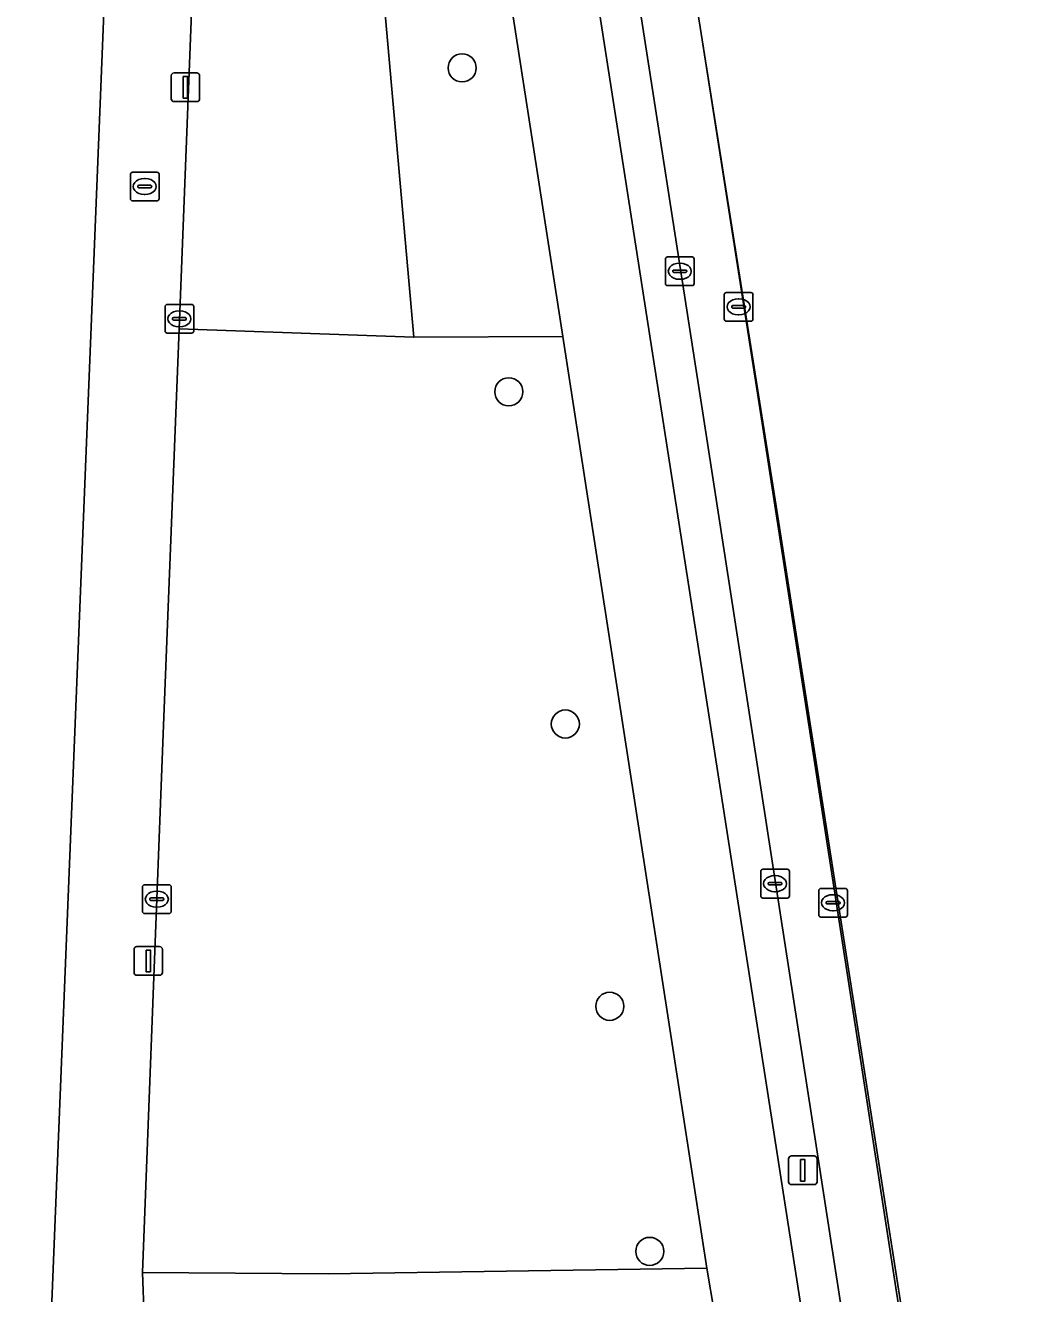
# Model space of a CAD drawing. Extents: x 160077 to 160948, y 386481 to 387498.
# Drawn here: x 160781.66 to 160816.7, y 387320.51 to 387364.68 of the extents above; entities that cross this region are included whole.
import ezdxf

# ---------------------------------------------------------------- set-up
doc = ezdxf.new("R2010")
doc.units = 0
for name, color, linetype in [('IMGEO_Berm_open', 7, 'Continuous'), ('IMGEO_Boom', 7, 'Continuous'), ('IMGEO_Brandkraan', 7, 'Continuous'), ('IMGEO_Erf', 7, 'Continuous'), ('IMGEO_Fietspad_gesloten', 7, 'Continuous'), ('IMGEO_Groenvoorziening', 7, 'Continuous'), ('IMGEO_Kolk', 7, 'Continuous'), ('IMGEO_Lichtmast', 7, 'Continuous'), ('IMGEO_Parkeervlak_open', 7, 'Continuous'), ('IMGEO_Rijbaan_lokaal_gesloten', 7, 'Continuous'), ('IMGEO_Voetpad_open', 7, 'Continuous')]:
    doc.layers.add(name, color=color, linetype=linetype)

msp = doc.modelspace()

# ---------------------------------------------------------------- linework, layer by layer
at = {"layer": 'IMGEO_Berm_open'}
msp.add_lwpolyline([(160795.022, 387417.061), (160794.038, 387416.932), (160794.188, 387415.748), (160796.787, 387396.931), (160798.117, 387387.941), (160809.316, 387316.069), (160811.065, 387305.098), (160812.388, 387305.254), (160805.289, 387351.107)], close=True, dxfattribs=at)
at = {"layer": 'IMGEO_Boom'}
for centre in [(160796.885, 387363.198), (160798.512, 387351.919), (160800.482, 387340.347), (160802.031, 387330.516), (160803.426, 387321.98)]:
    msp.add_circle(centre, 0.489, dxfattribs=at)
at = {"layer": 'IMGEO_Brandkraan'}
for p, q in [((160785.323, 387358.641), (160785.323, 387359.493)), ((160785.398, 387359.567), (160786.25, 387359.567)), ((160785.811, 387359.347), (160785.836, 387359.347)), ((160786.324, 387359.493), (160786.324, 387358.641)), ((160785.582, 387359.061), (160785.582, 387359.073)), ((160786.02, 387359.024), (160785.622, 387359.024)), ((160785.625, 387359.11), (160786.023, 387359.11)), ((160786.066, 387359.073), (160786.066, 387359.061)), ((160786.25, 387358.567), (160785.398, 387358.567)), ((160785.834, 387358.787), (160785.809, 387358.787))]:
    msp.add_line(p, q, dxfattribs=at)
for points in [[(160785.323, 387358.641), (160785.323, 387359.493)], [(160785.398, 387359.567), (160786.25, 387359.567)], [(160786.324, 387359.493), (160786.324, 387358.641)], [(160786.25, 387358.567), (160785.398, 387358.567)]]:
    msp.add_lwpolyline(points, dxfattribs=at)
for centre, radius, start, end in [((160785.4, 387359.491), 0.0765, 91.552, 178.448), ((160785.4, 387359.491), 0.0765, 91.552, 178.448), ((160786.248, 387359.491), 0.0765, 1.552, 88.448), ((160786.248, 387359.491), 0.0765, 1.552, 88.448), ((160785.622, 387359.07), 0.0403, 85.8775, 175.7526), ((160785.619, 387359.06), 0.0366, 178.938, 274.7102), ((160786.023, 387359.067), 0.043, 264.8664, 352.4533), ((160786.027, 387359.072), 0.0386, 1.7309, 96.639), ((160785.4, 387358.643), 0.0765, 181.552, 268.448), ((160785.4, 387358.643), 0.0765, 181.552, 268.448), ((160786.248, 387358.643), 0.0765, 271.552, 358.448), ((160786.248, 387358.643), 0.0765, 271.552, 358.448)]:
    msp.add_arc(centre, radius, start, end, dxfattribs=at)
for centre, major_axis, ratio, start_param, end_param in [((160785.81, 387359.067), (-0.387, 0.002), 0.722429, 4.712389, 7.853982), ((160785.835, 387359.067), (-0.39, 0.002), 0.717154, 1.570796, 4.712389)]:
    msp.add_ellipse(centre, major_axis=major_axis, ratio=ratio, start_param=start_param, end_param=end_param, dxfattribs=at)
at = {"layer": 'IMGEO_Erf'}
msp.add_lwpolyline([(160781.175, 387300.575), (160781.796, 387300.548), (160781.8, 387300.651), (160786.472, 387416.365)], dxfattribs=at)
at = {"layer": 'IMGEO_Fietspad_gesloten'}
for points in [[(160791.64, 387412.231), (160794.135, 387394.309), (160798.115, 387368.331), (160798.397, 387366.706), (160800.39, 387353.842), (160805.416, 387321.393), (160805.684, 387319.821), (160812.311, 387277.764), (160812.877, 387274.297), (160813.946, 387267.683), (160816.7, 387268.961), (160815.81, 387274.874), (160814.884, 387280.816)], [(160813.722, 387287.928), (160812.151, 387298.283), (160811.065, 387305.098), (160809.316, 387316.069), (160798.117, 387387.941)]]:
    msp.add_lwpolyline(points, dxfattribs=at)
at = {"layer": 'IMGEO_Groenvoorziening'}
for points in [[(160789.858, 387367.105), (160787.533, 387367.231), (160787.019, 387354.106), (160795.199, 387353.82), (160794.041, 387366.91)], [(160798.397, 387366.706), (160794.041, 387366.91), (160795.199, 387353.82), (160800.39, 387353.842)], [(160800.39, 387353.842), (160795.199, 387353.82), (160787.019, 387354.106), (160786.467, 387340.002), (160785.749, 387321.244), (160792.215, 387321.196), (160805.416, 387321.393)]]:
    msp.add_lwpolyline(points, close=True, dxfattribs=at)
at = {"layer": 'IMGEO_Kolk'}
for p, q in [((160803.972, 387355.689), (160803.972, 387356.541)), ((160804.047, 387356.615), (160804.899, 387356.615)), ((160804.46, 387356.395), (160804.485, 387356.395)), ((160804.973, 387356.541), (160804.973, 387355.689)), ((160804.231, 387356.109), (160804.231, 387356.121)), ((160804.669, 387356.072), (160804.271, 387356.072)), ((160804.274, 387356.158), (160804.672, 387356.158)), ((160804.483, 387355.835), (160804.458, 387355.835)), ((160804.715, 387356.121), (160804.715, 387356.109)), ((160804.899, 387355.615), (160804.047, 387355.615)), ((160806.097, 387355.376), (160806.949, 387355.376)), ((160786.606, 387354.961), (160787.458, 387354.961)), ((160806.022, 387354.45), (160806.022, 387355.302)), ((160806.324, 387354.919), (160806.722, 387354.919)), ((160806.51, 387355.156), (160806.535, 387355.156)), ((160807.023, 387355.302), (160807.023, 387354.45)), ((160786.531, 387354.035), (160786.531, 387354.887)), ((160786.833, 387354.504), (160787.231, 387354.504)), ((160787.019, 387354.741), (160787.044, 387354.741)), ((160787.532, 387354.887), (160787.532, 387354.035)), ((160806.281, 387354.87), (160806.281, 387354.882)), ((160806.719, 387354.833), (160806.321, 387354.833)), ((160806.533, 387354.596), (160806.508, 387354.596)), ((160806.765, 387354.882), (160806.765, 387354.87)), ((160786.79, 387354.455), (160786.79, 387354.467)), ((160787.228, 387354.418), (160786.83, 387354.418)), ((160787.042, 387354.181), (160787.017, 387354.181)), ((160787.274, 387354.467), (160787.274, 387354.455)), ((160806.949, 387354.376), (160806.097, 387354.376)), ((160787.458, 387353.961), (160786.606, 387353.961)), ((160807.291, 387334.361), (160807.291, 387335.213)), ((160807.366, 387335.287), (160808.218, 387335.287)), ((160807.779, 387335.067), (160807.804, 387335.067)), ((160808.292, 387335.213), (160808.292, 387334.361)), ((160785.745, 387333.821), (160785.745, 387334.673)), ((160785.82, 387334.747), (160786.672, 387334.747)), ((160786.746, 387334.673), (160786.746, 387333.821)), ((160807.55, 387334.781), (160807.55, 387334.793)), ((160807.988, 387334.744), (160807.59, 387334.744)), ((160807.593, 387334.83), (160807.991, 387334.83)), ((160808.034, 387334.793), (160808.034, 387334.781)), ((160809.388, 387334.623), (160810.24, 387334.623)), ((160786.004, 387334.241), (160786.004, 387334.253)), ((160786.442, 387334.204), (160786.044, 387334.204)), ((160786.047, 387334.29), (160786.445, 387334.29)), ((160786.233, 387334.527), (160786.258, 387334.527)), ((160786.488, 387334.253), (160786.488, 387334.241)), ((160808.218, 387334.287), (160807.366, 387334.287)), ((160807.802, 387334.507), (160807.777, 387334.507)), ((160809.313, 387333.697), (160809.313, 387334.549)), ((160809.615, 387334.166), (160810.013, 387334.166)), ((160809.801, 387334.403), (160809.826, 387334.403)), ((160810.314, 387334.549), (160810.314, 387333.697)), ((160786.672, 387333.747), (160785.82, 387333.747)), ((160786.256, 387333.967), (160786.231, 387333.967)), ((160809.572, 387334.117), (160809.572, 387334.129)), ((160810.01, 387334.08), (160809.612, 387334.08)), ((160809.824, 387333.843), (160809.799, 387333.843)), ((160810.056, 387334.129), (160810.056, 387334.117)), ((160810.24, 387333.623), (160809.388, 387333.623))]:
    msp.add_line(p, q, dxfattribs=at)
for points in [[(160803.972, 387355.689), (160803.972, 387356.541)], [(160804.047, 387356.615), (160804.899, 387356.615)], [(160804.973, 387356.541), (160804.973, 387355.689)], [(160804.899, 387355.615), (160804.047, 387355.615)], [(160806.097, 387355.376), (160806.949, 387355.376)], [(160786.606, 387354.961), (160787.458, 387354.961)], [(160806.022, 387354.45), (160806.022, 387355.302)], [(160807.023, 387355.302), (160807.023, 387354.45)], [(160786.531, 387354.035), (160786.531, 387354.887)], [(160787.532, 387354.887), (160787.532, 387354.035)], [(160806.949, 387354.376), (160806.097, 387354.376)], [(160787.458, 387353.961), (160786.606, 387353.961)], [(160807.291, 387334.361), (160807.291, 387335.213)], [(160807.366, 387335.287), (160808.218, 387335.287)], [(160808.292, 387335.213), (160808.292, 387334.361)], [(160785.745, 387333.821), (160785.745, 387334.673)], [(160785.82, 387334.747), (160786.672, 387334.747)], [(160786.746, 387334.673), (160786.746, 387333.821)], [(160809.388, 387334.623), (160810.24, 387334.623)], [(160808.218, 387334.287), (160807.366, 387334.287)], [(160809.313, 387333.697), (160809.313, 387334.549)], [(160810.314, 387334.549), (160810.314, 387333.697)], [(160786.672, 387333.747), (160785.82, 387333.747)], [(160810.24, 387333.623), (160809.388, 387333.623)]]:
    msp.add_lwpolyline(points, dxfattribs=at)
for centre, radius, start, end in [((160804.049, 387356.539), 0.0765, 91.552, 178.448), ((160804.049, 387356.539), 0.0765, 91.552, 178.448), ((160804.897, 387356.539), 0.0765, 1.552, 88.448), ((160804.897, 387356.539), 0.0765, 1.552, 88.448), ((160804.271, 387356.118), 0.0403, 85.8775, 175.7526), ((160804.268, 387356.108), 0.0366, 178.938, 274.7102), ((160804.672, 387356.115), 0.043, 264.8664, 352.4533), ((160804.676, 387356.12), 0.0386, 1.7309, 96.639), ((160804.049, 387355.691), 0.0765, 181.552, 268.448), ((160804.049, 387355.691), 0.0765, 181.552, 268.448), ((160804.897, 387355.691), 0.0765, 271.552, 358.448), ((160804.897, 387355.691), 0.0765, 271.552, 358.448), ((160806.099, 387355.3), 0.0765, 91.552, 178.448), ((160806.099, 387355.3), 0.0765, 91.552, 178.448), ((160806.947, 387355.3), 0.0765, 1.552, 88.448), ((160806.947, 387355.3), 0.0765, 1.552, 88.448), ((160786.608, 387354.885), 0.0765, 91.552, 178.448), ((160786.608, 387354.885), 0.0765, 91.552, 178.448), ((160787.456, 387354.885), 0.0765, 1.552, 88.448), ((160787.456, 387354.885), 0.0765, 1.552, 88.448), ((160806.321, 387354.879), 0.0403, 85.8775, 175.7526), ((160806.726, 387354.881), 0.0386, 1.7309, 96.639), ((160786.83, 387354.464), 0.0403, 85.8775, 175.7526), ((160787.235, 387354.466), 0.0386, 1.7309, 96.639), ((160806.318, 387354.869), 0.0366, 178.938, 274.7102), ((160806.722, 387354.876), 0.043, 264.8664, 352.4533), ((160786.608, 387354.037), 0.0765, 181.552, 268.448), ((160786.608, 387354.037), 0.0765, 181.552, 268.448), ((160786.827, 387354.454), 0.0366, 178.938, 274.7102), ((160787.231, 387354.461), 0.043, 264.8664, 352.4533), ((160787.456, 387354.037), 0.0765, 271.552, 358.448), ((160787.456, 387354.037), 0.0765, 271.552, 358.448), ((160806.099, 387354.452), 0.0765, 181.552, 268.448), ((160806.099, 387354.452), 0.0765, 181.552, 268.448), ((160806.947, 387354.452), 0.0765, 271.552, 358.448), ((160806.947, 387354.452), 0.0765, 271.552, 358.448), ((160807.368, 387335.211), 0.0765, 91.552, 178.448), ((160807.368, 387335.211), 0.0765, 91.552, 178.448), ((160808.216, 387335.211), 0.0765, 1.552, 88.448), ((160808.216, 387335.211), 0.0765, 1.552, 88.448), ((160785.822, 387334.671), 0.0765, 91.552, 178.448), ((160785.822, 387334.671), 0.0765, 91.552, 178.448), ((160786.67, 387334.671), 0.0765, 1.552, 88.448), ((160786.67, 387334.671), 0.0765, 1.552, 88.448), ((160807.59, 387334.79), 0.0403, 85.8775, 175.7526), ((160807.587, 387334.78), 0.0366, 178.938, 274.7102), ((160807.991, 387334.787), 0.043, 264.8664, 352.4533), ((160807.995, 387334.792), 0.0386, 1.7309, 96.639), ((160809.39, 387334.547), 0.0765, 91.552, 178.448), ((160809.39, 387334.547), 0.0765, 91.552, 178.448), ((160810.238, 387334.547), 0.0765, 1.552, 88.448), ((160810.238, 387334.547), 0.0765, 1.552, 88.448), ((160786.044, 387334.25), 0.0403, 85.8775, 175.7526), ((160786.041, 387334.24), 0.0366, 178.938, 274.7102), ((160786.445, 387334.247), 0.043, 264.8664, 352.4533), ((160786.449, 387334.252), 0.0386, 1.7309, 96.639), ((160807.368, 387334.363), 0.0765, 181.552, 268.448), ((160807.368, 387334.363), 0.0765, 181.552, 268.448), ((160808.216, 387334.363), 0.0765, 271.552, 358.448), ((160808.216, 387334.363), 0.0765, 271.552, 358.448), ((160809.612, 387334.126), 0.0403, 85.8775, 175.7526), ((160810.017, 387334.128), 0.0386, 1.7309, 96.639), ((160785.822, 387333.823), 0.0765, 181.552, 268.448), ((160785.822, 387333.823), 0.0765, 181.552, 268.448), ((160786.67, 387333.823), 0.0765, 271.552, 358.448), ((160786.67, 387333.823), 0.0765, 271.552, 358.448), ((160809.609, 387334.116), 0.0366, 178.938, 274.7102), ((160810.013, 387334.123), 0.043, 264.8664, 352.4533), ((160809.39, 387333.699), 0.0765, 181.552, 268.448), ((160809.39, 387333.699), 0.0765, 181.552, 268.448), ((160810.238, 387333.699), 0.0765, 271.552, 358.448), ((160810.238, 387333.699), 0.0765, 271.552, 358.448)]:
    msp.add_arc(centre, radius, start, end, dxfattribs=at)
for centre, major_axis, ratio, start_param, end_param in [((160804.459, 387356.115), (-0.387, 0.002), 0.722429, 4.712389, 7.853982), ((160804.484, 387356.115), (-0.39, 0.002), 0.717154, 1.570796, 4.712389), ((160806.509, 387354.876), (-0.387, 0.002), 0.722429, 4.712389, 7.853982), ((160806.534, 387354.876), (-0.39, 0.002), 0.717154, 1.570796, 4.712389), ((160787.018, 387354.461), (-0.387, 0.002), 0.722429, 4.712389, 7.853982), ((160787.043, 387354.461), (-0.39, 0.002), 0.717154, 1.570796, 4.712389), ((160807.778, 387334.787), (-0.387, 0.002), 0.722429, 4.712389, 7.853982), ((160807.803, 387334.787), (-0.39, 0.002), 0.717154, 1.570796, 4.712389), ((160786.232, 387334.247), (-0.387, 0.002), 0.722429, 4.712389, 7.853982), ((160786.257, 387334.247), (-0.39, 0.002), 0.717154, 1.570796, 4.712389), ((160809.8, 387334.123), (-0.387, 0.002), 0.722429, 4.712389, 7.853982), ((160809.825, 387334.123), (-0.39, 0.002), 0.717154, 1.570796, 4.712389)]:
    msp.add_ellipse(centre, major_axis=major_axis, ratio=ratio, start_param=start_param, end_param=end_param, dxfattribs=at)
at = {"layer": 'IMGEO_Lichtmast'}
for p, q in [((160786.747, 387362.125), (160786.747, 387362.925)), ((160786.747, 387362.925), (160786.747, 387362.125)), ((160786.847, 387363.025), (160787.637, 387363.025)), ((160787.637, 387363.025), (160786.847, 387363.025)), ((160787.737, 387362.925), (160787.737, 387362.125)), ((160787.737, 387362.125), (160787.737, 387362.925)), ((160787.637, 387362.025), (160786.847, 387362.025)), ((160786.847, 387362.025), (160787.637, 387362.025)), ((160785.452, 387331.696), (160785.452, 387332.496)), ((160785.452, 387332.496), (160785.452, 387331.696)), ((160785.552, 387332.596), (160786.342, 387332.596)), ((160786.342, 387332.596), (160785.552, 387332.596)), ((160786.442, 387332.496), (160786.442, 387331.696)), ((160786.442, 387331.696), (160786.442, 387332.496)), ((160786.342, 387331.596), (160785.552, 387331.596)), ((160785.552, 387331.596), (160786.342, 387331.596)), ((160808.264, 387324.405), (160808.264, 387325.205)), ((160808.264, 387325.205), (160808.264, 387324.405)), ((160808.364, 387325.305), (160809.154, 387325.305)), ((160809.154, 387325.305), (160808.364, 387325.305)), ((160809.254, 387325.205), (160809.254, 387324.405)), ((160809.254, 387324.405), (160809.254, 387325.205)), ((160809.154, 387324.305), (160808.364, 387324.305)), ((160808.364, 387324.305), (160809.154, 387324.305))]:
    msp.add_line(p, q, dxfattribs=at)
for points in [[(160787.167, 387362.9), (160787.317, 387362.9), (160787.317, 387362.15), (160787.167, 387362.15), (160787.167, 387362.9)], [(160785.872, 387332.471), (160786.022, 387332.471), (160786.022, 387331.721), (160785.872, 387331.721), (160785.872, 387332.471)], [(160808.684, 387325.18), (160808.834, 387325.18), (160808.834, 387324.43), (160808.684, 387324.43), (160808.684, 387325.18)]]:
    msp.add_lwpolyline(points, dxfattribs=at)
for centre, start, end in [((160786.847, 387362.925), 90, 180), ((160786.847, 387362.925), 90, 180), ((160787.637, 387362.925), 0, 90), ((160787.637, 387362.925), 360, 90), ((160786.847, 387362.125), 180, 270), ((160786.847, 387362.125), 180, 270), ((160787.637, 387362.125), 270, 0), ((160787.637, 387362.125), 270, 0), ((160785.552, 387332.496), 90, 180), ((160785.552, 387332.496), 90, 180), ((160786.342, 387332.496), 0, 90), ((160786.342, 387332.496), 360, 90), ((160785.552, 387331.696), 180, 270), ((160785.552, 387331.696), 180, 270), ((160786.342, 387331.696), 270, 0), ((160786.342, 387331.696), 270, 0), ((160808.364, 387325.205), 90, 180), ((160808.364, 387325.205), 90, 180), ((160809.154, 387325.205), 0, 90), ((160809.154, 387325.205), 360, 90), ((160808.364, 387324.405), 180, 270), ((160808.364, 387324.405), 180, 270), ((160809.154, 387324.405), 270, 0), ((160809.154, 387324.405), 270, 0)]:
    msp.add_arc(centre, 0.1, start, end, dxfattribs=at)
at = {"layer": 'IMGEO_Parkeervlak_open'}
for points in [[(160805.22, 387364.395), (160796.821, 387417.297), (160795.022, 387417.061), (160805.289, 387351.107), (160812.388, 387305.254)], [(160814.833, 387302.39), (160807.233, 387351.504), (160805.22, 387364.395)]]:
    msp.add_lwpolyline(points, dxfattribs=at)
at = {"layer": 'IMGEO_Rijbaan_lokaal_gesloten'}
msp.add_lwpolyline([(160805.22, 387364.395), (160807.233, 387351.504), (160814.833, 387302.39), (160815.041, 387301.106), (160815.155, 387301.123), (160807.833, 387347.938), (160805.22, 387364.395)], dxfattribs=at)
at = {"layer": 'IMGEO_Voetpad_open'}
msp.add_lwpolyline([(160787.461, 387440.854), (160786.537, 387417.979), (160786.472, 387416.365), (160781.8, 387300.651), (160784.891, 387300.473), (160785.8, 387319.664), (160785.749, 387321.244), (160786.467, 387340.002), (160787.019, 387354.106), (160787.533, 387367.231), (160787.593, 387368.701), (160788.689, 387394.579), (160789.328, 387412.658), (160789.525, 387417.391), (160791.618, 387417.2), (160791.618, 387418.162)], dxfattribs=at)
msp.add_lwpolyline([(160805.416, 387321.393), (160792.215, 387321.196), (160785.749, 387321.244), (160785.8, 387319.664), (160792.074, 387319.695), (160795.303, 387319.725), (160800.834, 387319.776), (160805.684, 387319.821)], close=True, dxfattribs=at)

doc.saveas('drawing.dxf')
